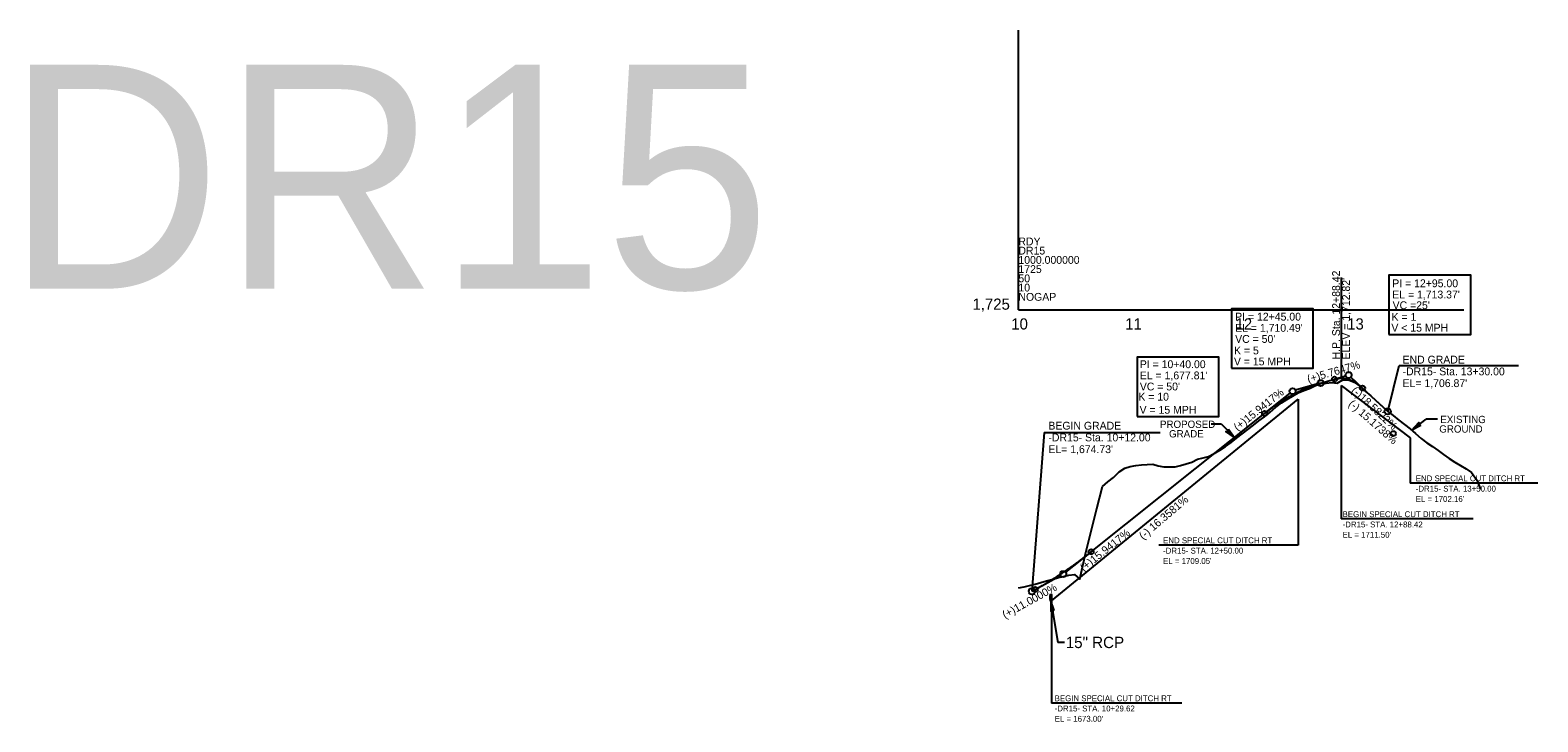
# Model space of a CAD drawing. Extents: x 498575 to 532350, y 405181 to 484585.
# Drawn here: x 526401 to 527748, y 449876 to 450494 of the extents above; entities that cross this region are included whole.
import ezdxf

# ---------------------------------------------------------------- set-up
doc = ezdxf.new("R2010")
doc.units = 0
for name, color, linetype in [('Exist Profile Cell', 7, 'Continuous'), ('Exist Vertical Profile Ground Line', 7, 'Continuous'), ('Exist Vertical Profile Horizontal Axis Label Major', 7, 'Continuous'), ('Exist Vertical Profile Vertical Axis Label', 7, 'Continuous'), ('Prop Drainage Structure Pipe Welded Steel 54in Label', 7, 'Continuous'), ('Prop Grid Mask', 7, 'Continuous'), ('Prop PFL Text', 7, 'Continuous'), ('Prop Vertical Profile Curve Label', 7, 'Continuous'), ('Prop Vertical Profile Ditch Grade Right', 7, 'Continuous'), ('Prop Vertical Profile Ditch Grade Right Label', 7, 'Continuous'), ('Prop Vertical Profile Grade', 7, 'Continuous'), ('Prop Vertical Profile Grade Label', 7, 'Continuous'), ('Prop Vertical Profile Strip Grade', 7, 'Continuous'), ('Prop VPI Label', 7, 'Continuous'), ('Scratch_Level_7', 7, 'Continuous')]:
    doc.layers.add(name, color=color, linetype=linetype)

msp = doc.modelspace()

# ---------------------------------------------------------------- linework, layer by layer
at = {"layer": 'Exist Profile Cell'}
for q in [(527283.8, 450494.4), (527681.9, 450244.4), (527283.8, 450244.4)]:
    msp.add_line((527283.8, 450244.4), q, dxfattribs=at)
at = {"layer": 'Exist Vertical Profile Ground Line'}
msp.add_lwpolyline([(527283.8, 449996), (527288.8, 449997.1), (527293.8, 449998.1), (527298.8, 449999.5), (527303.8, 450000.9), (527308.8, 450002.3), (527313.8, 450003.6), (527318.8, 450005), (527323.8, 450006.2), (527328.8, 450007.3), (527333.8, 450007.9), (527338.8, 450004), (527343.8, 450026.5), (527348.8, 450046.8), (527353.8, 450067.1), (527358.8, 450086.6), (527363.8, 450090.7), (527368.8, 450094.7), (527373.8, 450099.7), (527378.8, 450103), (527383.8, 450104.4), (527388.8, 450105.5), (527393.8, 450106), (527398.8, 450106.3), (527403.8, 450106.5), (527408.8, 450105.1), (527413.8, 450104.2), (527418.8, 450104.2), (527423.8, 450104.2), (527428.8, 450105.5), (527433.8, 450106.8), (527438.8, 450108.5), (527443.8, 450111.2), (527448.8, 450112.3), (527453.8, 450113.5), (527458.8, 450116), (527463.8, 450119.1), (527468.8, 450122.4), (527473.8, 450126), (527478.8, 450129.8), (527483.8, 450133.7), (527488.8, 450137.6), (527493.8, 450141.6), (527498.8, 450145.3), (527503.8, 450149), (527508.8, 450153.1), (527513.8, 450157.5), (527518.8, 450161.4), (527523.8, 450164.4), (527528.8, 450167.4), (527533.8, 450170.2), (527538.8, 450172.4), (527543.8, 450174.1), (527548.8, 450176.5), (527553.8, 450178.6), (527558.8, 450179.1), (527563.8, 450179.6), (527568.8, 450179), (527573.8, 450182), (527578.8, 450182), (527583.8, 450179.8), (527588.8, 450176.2), (527593.8, 450171.8), (527598.8, 450167.7), (527603.8, 450162.9), (527608.8, 450158.3), (527613.8, 450153.7), (527618.8, 450150), (527623.8, 450145.9), (527628.8, 450142), (527633.8, 450138.1), (527638.8, 450134), (527643.8, 450129.6), (527648.8, 450125.8), (527653.8, 450122.3), (527658.8, 450118.9), (527663.8, 450115.2), (527668.8, 450111.6), (527673.8, 450108.4), (527678.8, 450105.5), (527683.8, 450102.5), (527688.8, 450099.3), (527693.8, 450092.1), (527696.6, 450084)], dxfattribs=at)
at = {"layer": 'Prop Drainage Structure Pipe Welded Steel 54in Label'}
for p in [(527312.8, 449984.4), (527324.9, 449947.3)]:
    msp.add_line(p, (527319, 449947.3), dxfattribs=at)
msp.add_lwpolyline([(527315.8, 449975.8), (527312.8, 449984.4), (527312.7, 449975.2), (527314.1, 449976.6)], close=True, dxfattribs=at)
msp.add_ellipse((527312.8, 449987.5), major_axis=(0, 3.12), ratio=0.2, dxfattribs=at)
at = {"layer": 'Prop Grid Mask'}
for points in [[(527614.9, 450222.4), (527688, 450222.4), (527688, 450275.5), (527614.9, 450275.5)], [(527474.2, 450192.3), (527547.2, 450192.3), (527547.2, 450245.4), (527474.2, 450245.4)], [(527389.9, 450149.1), (527462.9, 450149.1), (527462.9, 450202.2), (527389.9, 450202.2)]]:
    msp.add_lwpolyline(points, close=True, dxfattribs=at)
at = {"layer": 'Prop PFL Text'}
for p, q in [((527456.2, 450142.7), (527464.9, 450142.7)), ((527464.9, 450142.7), (527476.8, 450130.4)), ((527635.3, 450136.9), (527648.2, 450146.8)), ((527658.4, 450146.8), (527648.2, 450146.8))]:
    msp.add_line(p, q, dxfattribs=at)
for points in [[(527471.6, 450137.9), (527476.8, 450130.4), (527469.3, 450135.8), (527471.3, 450136)], [(527643.4, 450141.2), (527635.3, 450136.9), (527641.5, 450143.7), (527641.5, 450141.7)]]:
    msp.add_lwpolyline(points, close=True, dxfattribs=at)
at = {"layer": 'Prop Vertical Profile Curve Label'}
for centre in [(527566.3, 450182.6), (527591.3, 450174.6), (527503.8, 450151.9), (527618.8, 450133.9), (527348.8, 450028.4), (527298.8, 449994.7)]:
    msp.add_circle(centre, 2.25, dxfattribs=at)
at = {"layer": 'Prop Vertical Profile Ditch Grade Right'}
for p, q in [((527572.2, 450176.9), (527633.8, 450130.2)), ((527313.4, 449984.4), (527533.8, 450164.6))]:
    msp.add_line(p, q, dxfattribs=at)
at = {"layer": 'Prop Vertical Profile Ditch Grade Right Label'}
for p, q in [((527572.2, 450176.9), (527572.2, 450057.7)), ((527533.8, 450164.6), (527533.8, 450034.1)), ((527633.8, 450130.2), (527633.8, 450089.5)), ((527748, 450089.5), (527633.8, 450089.5)), ((527690.2, 450057.7), (527572.2, 450057.7)), ((527533.8, 450034.1), (527409.2, 450034.1)), ((527313.4, 449984.4), (527313.4, 449893.2)), ((527429.9, 449893.2), (527313.4, 449893.2))]:
    msp.add_line(p, q, dxfattribs=at)
at = {"layer": 'Prop Vertical Profile Grade'}
for p, q in [((527553.8, 450179), (527566.3, 450182.6)), ((527591.3, 450174.6), (527613.8, 450153.7)), ((527348.8, 450028.4), (527503.8, 450151.9)), ((527295.8, 449993), (527298.8, 449994.7))]:
    msp.add_line(p, q, dxfattribs=at)
for points in [[(527503.8, 450151.9), (527504.8, 450152.7), (527505.8, 450153.5), (527506.8, 450154.2), (527507.8, 450155), (527508.8, 450155.8), (527509.8, 450156.5), (527510.8, 450157.2), (527511.8, 450158), (527512.8, 450158.7), (527513.8, 450159.4), (527514.8, 450160.1), (527515.8, 450160.7), (527516.8, 450161.4), (527517.8, 450162.1), (527518.8, 450162.7), (527519.8, 450163.4), (527520.8, 450164), (527521.8, 450164.6), (527522.8, 450165.2), (527523.8, 450165.8), (527524.8, 450166.4), (527525.8, 450167), (527526.8, 450167.5), (527527.8, 450168.1), (527528.8, 450168.6), (527529.8, 450169.2), (527530.8, 450169.7), (527531.8, 450170.2), (527532.8, 450170.7), (527533.8, 450171.2), (527534.8, 450171.7), (527535.8, 450172.2), (527536.8, 450172.7), (527537.8, 450173.1), (527538.8, 450173.6), (527539.8, 450174), (527540.8, 450174.4), (527541.8, 450174.8), (527542.8, 450175.2), (527543.8, 450175.6), (527544.8, 450176), (527545.8, 450176.4), (527546.8, 450176.8), (527547.8, 450177.1), (527548.8, 450177.5), (527549.8, 450177.8), (527550.8, 450178.1), (527551.8, 450178.4), (527552.8, 450178.7), (527553.8, 450179)], [(527566.3, 450182.6), (527566.8, 450182.8), (527567.3, 450182.9), (527567.8, 450183), (527568.3, 450183.1), (527568.8, 450183.2), (527569.3, 450183.3), (527569.8, 450183.3), (527570.3, 450183.4), (527570.8, 450183.4), (527571.3, 450183.5), (527571.8, 450183.5), (527572.3, 450183.5), (527572.8, 450183.5), (527573.3, 450183.5), (527573.8, 450183.4), (527574.3, 450183.4), (527574.8, 450183.3), (527575.3, 450183.3), (527575.8, 450183.2), (527576.3, 450183.1), (527576.8, 450183), (527577.3, 450182.9), (527577.8, 450182.7), (527578.3, 450182.6), (527578.8, 450182.4), (527579.3, 450182.3), (527579.8, 450182.1), (527580.3, 450181.9), (527580.8, 450181.7), (527581.3, 450181.5), (527581.8, 450181.3), (527582.3, 450181), (527582.8, 450180.8), (527583.3, 450180.5), (527583.8, 450180.2), (527584.3, 450179.9), (527584.8, 450179.6), (527585.3, 450179.3), (527585.8, 450179), (527586.3, 450178.7), (527586.8, 450178.3), (527587.3, 450178), (527587.8, 450177.6), (527588.3, 450177.2), (527588.8, 450176.8), (527589.3, 450176.4), (527589.8, 450176), (527590.3, 450175.5), (527590.8, 450175.1), (527591.3, 450174.6)], [(527298.8, 449994.7), (527299.8, 449995.2), (527300.8, 449995.8), (527301.8, 449996.3), (527302.8, 449996.9), (527303.8, 449997.5), (527304.8, 449998.1), (527305.8, 449998.6), (527306.8, 449999.2), (527307.8, 449999.8), (527308.8, 450000.4), (527309.8, 450001), (527310.8, 450001.6), (527311.8, 450002.2), (527312.8, 450002.9), (527313.8, 450003.5), (527314.8, 450004.1), (527315.8, 450004.7), (527316.8, 450005.4), (527317.8, 450006), (527318.8, 450006.7), (527319.8, 450007.3), (527320.8, 450008), (527321.8, 450008.6), (527322.8, 450009.3), (527323.8, 450010), (527324.8, 450010.6), (527325.8, 450011.3), (527326.8, 450012), (527327.8, 450012.7), (527328.8, 450013.4), (527329.8, 450014.1), (527330.8, 450014.8), (527331.8, 450015.5), (527332.8, 450016.2), (527333.8, 450017), (527334.8, 450017.7), (527335.8, 450018.4), (527336.8, 450019.1), (527337.8, 450019.9), (527338.8, 450020.6), (527339.8, 450021.4), (527340.8, 450022.1), (527341.8, 450022.9), (527342.8, 450023.7), (527343.8, 450024.4), (527344.8, 450025.2), (527345.8, 450026), (527346.8, 450026.8), (527347.8, 450027.6), (527348.8, 450028.4)]]:
    msp.add_spline(points, degree=3, dxfattribs=at)
at = {"layer": 'Prop Vertical Profile Strip Grade'}
msp.add_line((527572.2, 450273.4), (527572.2, 450183.5), dxfattribs=at)
at = {"layer": 'Prop VPI Label'}
for p, q in [((527613.8, 450153.7), (527624.2, 450194.7)), ((527624.2, 450194.7), (527730.8, 450194.7)), ((527551.2, 450178.3), (527531.4, 450172.6)), ((527566.3, 450182.6), (527576.2, 450185.5)), ((527591.3, 450174.6), (527580.8, 450184.4)), ((527503.8, 450151.9), (527526.6, 450170.1)), ((527503.8, 450151.9), (527526.6, 450170.1)), ((527306.9, 450135), (527295.8, 449993)), ((527306.9, 450135), (527410.5, 450135)), ((527348.8, 450028.4), (527325.9, 450010.1)), ((527298.8, 449994.7), (527321.4, 450007.1))]:
    msp.add_line(p, q, dxfattribs=at)
for centre in [(527578.8, 450186.2), (527528.8, 450171.8), (527553.8, 450179), (527613.8, 450153.7), (527323.8, 450008.4), (527295.8, 449993)]:
    msp.add_circle(centre, 2.75, dxfattribs=at)

# ---------------------------------------------------------------- texts
at = {"layer": 'Exist Profile Cell'}
for s, p in [('RDY', (527283.8, 450302.1)), ('DR15', (527283.8, 450293.9)), ('1000.000000', (527283.8, 450285.6)), ('1725', (527283.8, 450277.4)), ('50', (527283.8, 450269.1)), ('10', (527283.8, 450260.9)), ('NOGAP', (527283.8, 450252.6))]:
    msp.add_text(s, height=7, dxfattribs=at).set_placement(p)
at = {"layer": 'Exist Vertical Profile Horizontal Axis Label Major'}
for s, p in [('10', (527277.4, 450226.9)), ('11', (527379.2, 450226.9)), ('12', (527477.8, 450226.9)), ('13', (527577.6, 450226.9))]:
    msp.add_text(s, height=10, dxfattribs=at).set_placement(p)
at = {"layer": 'Exist Vertical Profile Vertical Axis Label'}
msp.add_text('1,725', height=10, dxfattribs=at).set_placement((527242.7, 450244.6))
at = {"layer": 'Prop Drainage Structure Pipe Welded Steel 54in Label'}
msp.add_text('15" RCP', height=10.12, dxfattribs=at).set_placement((527326.1, 449942.3))
at = {"layer": 'Prop PFL Text'}
for s, p in [('EXISTING ', (527660.8, 450143.3)), ('PROPOSED ', (527410.3, 450139)), ('GRADE', (527418.4, 450130.5)), ('GROUND', (527659.9, 450134.8))]:
    msp.add_text(s, height=6.52, dxfattribs=at).set_placement(p)
at = {"layer": 'Prop Vertical Profile Curve Label'}
for s, p in [('K = 1', (527617.3, 450234.7)), ('V < 15 MPH ', (527617.1, 450225)), ('V = 15 MPH ', (527476.4, 450194.9)), ('K = 5', (527476.5, 450204.7)), ('K = 10', (527391, 450163.4)), ('V = 15 MPH ', (527392.1, 450151.7))]:
    msp.add_text(s, height=7, dxfattribs=at).set_placement(p)
at = {"layer": 'Prop Vertical Profile Ditch Grade Right Label'}
for s, height, rotation, p in [('(-) 15.1738%', 7, 318.5778, (527578.2, 450159.6)), ('END SPECIAL CUT DITCH RT', 5.25, 360, (527638.9, 450091.3)), ('-DR15- STA. 13+50.00', 5.25, 360, (527638.9, 450082.1)), ('(-) 16.3581%', 7, 40.4107, (527395.2, 450038.8)), ("EL = 1702.16'", 5.25, 360, (527638.9, 450072.9)), ('-DR15- STA. 12+88.42', 5.25, 360, (527573.5, 450050.1)), ('BEGIN SPECIAL CUT DITCH RT', 5.25, 360, (527573.5, 450059.3)), ('END SPECIAL CUT DITCH RT', 5.25, 360, (527413.1, 450035.9)), ("EL = 1711.50'", 5.25, 360, (527573.5, 450040.9)), ('-DR15- STA. 12+50.00', 5.25, 360, (527413.1, 450026.7)), ("EL = 1709.05'", 5.25, 360, (527413.1, 450017.5)), ('-DR15- STA. 10+29.62', 5.25, 360, (527316.2, 449885.7)), ('BEGIN SPECIAL CUT DITCH RT', 5.25, 360, (527316.2, 449894.8)), ("EL = 1673.00'", 5.25, 360, (527316.2, 449876.5))]:
    msp.add_text(s, height=height, rotation=rotation, dxfattribs=at).set_placement(p)
at = {"layer": 'Prop Vertical Profile Grade Label'}
for s, rotation, p in [('(+)5.7647%', 16.0788, (527543, 450179.1)), ('(+)15.9417%', 38.5578, (527479.6, 450135.9)), ('(-)18.5822%', 317.1046, (527580.7, 450171.6)), ('(+)15.9417%', 38.5578, (527342.2, 450010.3)), ('(+)11.0000%', 28.8108, (527271.8, 449968.4))]:
    msp.add_text(s, height=7, rotation=rotation, dxfattribs=at).set_placement(p)
at = {"layer": 'Prop Vertical Profile Strip Grade'}
for s, p in [('H.P. Sta. 12+88.42', (527571.2, 450200.2)), ("ELEV = 1,712.82'", (527580.1, 450200.2))]:
    msp.add_text(s, height=7, rotation=90, dxfattribs=at).set_placement(p)
at = {"layer": 'Prop VPI Label'}
for s, p in [('PI = 12+95.00', (527617.9, 450264.7)), ("EL = 1,713.37'", (527617.9, 450254.7)), ('PI = 12+45.00', (527477.5, 450234.9)), ("VC =25'", (527618.2, 450245.1)), ("EL = 1,710.49'", (527477.5, 450224.9)), ("VC = 50'", (527477.5, 450215)), ('END GRADE', (527627.1, 450196.5)), ('PI = 10+40.00', (527392.3, 450192.4)), ("EL = 1,677.81'", (527392.3, 450182.4)), ('-DR15- Sta. 13+30.00', (527627.1, 450186)), ("VC = 50'", (527392.3, 450172.5)), ("EL= 1,706.87'", (527627.1, 450175.5)), ('-DR15- Sta. 10+12.00', (527310.6, 450127)), ('BEGIN GRADE', (527310.6, 450137.5)), ("EL= 1,674.73'", (527310.6, 450116.5))]:
    msp.add_text(s, height=7, dxfattribs=at).set_placement(p)
at = {"layer": 'Scratch_Level_7'}
msp.add_text('DR15', height=200, dxfattribs=at).set_placement((526378.7, 450263.4))

doc.saveas('drawing.dxf')
